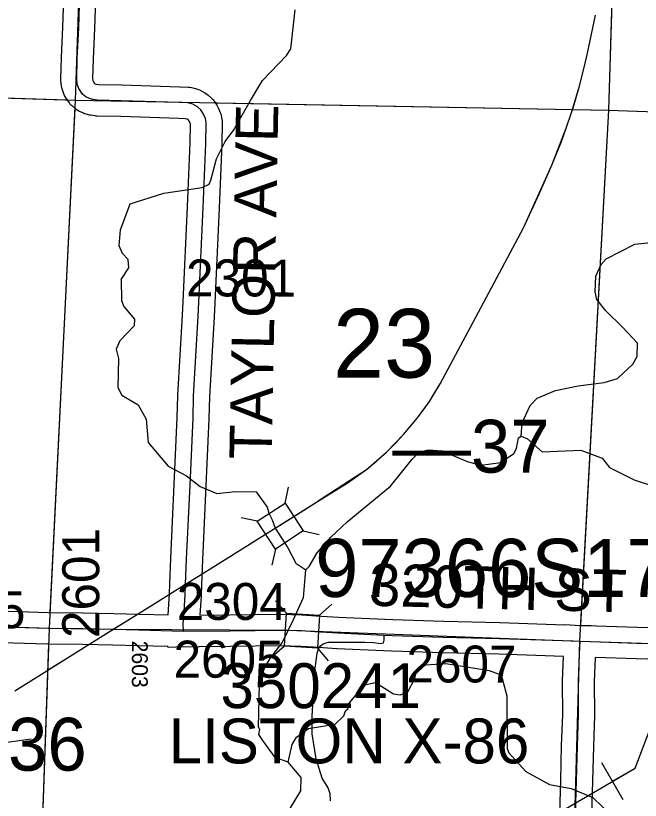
# Model space of a CAD drawing. Extents: x -157.2 to -99.3, y 12.2 to 46.2.
# Drawn here: x -113.327 to -112.145, y 17.717 to 19.202 of the extents above; entities that cross this region are included whole.
import ezdxf

# ---------------------------------------------------------------- set-up
doc = ezdxf.new("R2010")
doc.units = 0
for name, color, linetype in [('tdCoHydroRiver', 7, 'Continuous'), ('tdCoPipe', 7, 'Continuous'), ('tdCoPriCL', 7, 'Continuous'), ('tdCoPriNonDiv', 7, 'Continuous'), ('tdCoPriNonDivCL', 7, 'Continuous'), ('tdCoSecRdNmbr', 7, 'Continuous'), ('tdCoSecRdTxt', 7, 'Continuous'), ('tdCoSecRteBand', 7, 'Continuous'), ('tdCoSecRteCL', 7, 'Continuous'), ('tdCoSectLine', 7, 'Continuous'), ('tdCoSectLinePart', 7, 'Continuous'), ('tdCoSectNmbr', 7, 'Continuous'), ('tdCoStrucNonDivPri', 7, 'Continuous'), ('tdCoStrucPriMaintName', 7, 'Continuous'), ('tdCoStrucSec', 7, 'Continuous'), ('tdCoStrucSecCoName', 7, 'Continuous'), ('tdCoStrucSecFHWANum', 7, 'Continuous'), ('tdCoSurfGravel', 7, 'Continuous'), ('tdCoSurfLNO', 7, 'Continuous'), ('tdStHwyPriRefPost1', 7, 'Continuous')]:
    doc.layers.add(name, color=color, linetype=linetype)

msp = doc.modelspace()

# ---------------------------------------------------------------- linework, layer by layer
at = {"layer": 'tdCoHydroRiver'}
for points in [[(-113.1106, 18.8455), (-113.047, 18.8659), (-112.9741, 18.8767), (-112.9613, 18.8827), (-112.958, 18.8905), (-112.9474, 18.9312), (-112.9308, 18.9639), (-112.9145, 18.9856), (-112.8831, 19.0416), (-112.86, 19.0789), (-112.8146, 19.1267), (-112.8064, 19.1391), (-112.7982, 19.213)], [(-112.2306, 18.6789), (-112.2298, 18.7089), (-112.2198, 18.7309), (-112.2101, 18.7418), (-112.1559, 18.7692), (-112.0312, 18.7827), (-111.9915, 18.7962), (-111.9703, 18.8225), (-111.9634, 18.846), (-111.9637, 18.8933), (-111.9727, 18.9125), (-111.9797, 18.9474), (-111.9747, 18.9567), (-111.9712, 18.9708)], [(-113.1279, 18.7027), (-113.1132, 18.7246), (-113.1144, 18.7405), (-113.1252, 18.752), (-113.1312, 18.7664), (-113.129, 18.7966), (-113.1106, 18.8455)], [(-113.1279, 18.7027), (-113.1271, 18.6629), (-113.1226, 18.6516), (-113.1026, 18.6273), (-113.1029, 18.6146), (-113.1303, 18.5865), (-113.1369, 18.5707), (-113.1326, 18.5533), (-113.1341, 18.4981), (-113.1265, 18.4837), (-113.0954, 18.4655), (-113.0804, 18.4383), (-113.0768, 18.394), (-113.0385, 18.3489), (-113.0042, 18.3306), (-112.9779, 18.311), (-112.9467, 18.2976), (-112.9119, 18.3014), (-112.8724, 18.3004), (-112.8511, 18.2715), (-112.8482, 18.2603), (-112.8422, 18.2476), (-112.8363, 18.2316), (-112.812, 18.1947), (-112.797, 18.1659), (-112.7784, 18.1528)], [(-112.3711, 18.4059), (-112.3688, 18.4311), (-112.3538, 18.4639), (-112.3408, 18.4777), (-112.3057, 18.4926), (-112.2629, 18.501), (-112.2138, 18.5076), (-112.1884, 18.5149), (-112.1593, 18.5425), (-112.1511, 18.5567), (-112.1505, 18.5823), (-112.1783, 18.6118), (-112.2108, 18.6431), (-112.2277, 18.6644), (-112.2306, 18.6789)], [(-112.7784, 18.1528), (-112.7719, 18.159), (-112.757, 18.1854), (-112.731, 18.2147), (-112.7003, 18.2439), (-112.6181, 18.3113), (-112.592, 18.3437), (-112.5773, 18.3623), (-112.5628, 18.3761), (-112.5469, 18.3804), (-112.5201, 18.3782), (-112.4733, 18.358), (-112.4466, 18.351), (-112.4102, 18.3564), (-112.3845, 18.3731), (-112.3796, 18.3825), (-112.3759, 18.4029), (-112.3711, 18.4059)], [(-112.3711, 18.4059), (-112.3586, 18.4009), (-112.3308, 18.3765), (-112.2581, 18.3794), (-112.2175, 18.3641), (-112.2037, 18.3464), (-112.157, 18.3231), (-112.1147, 18.3094)], [(-112.8114, 17.7891), (-112.8364, 17.7977), (-112.8593, 17.8298), (-112.8669, 17.8411), (-112.865, 17.8505), (-112.8681, 17.8553), (-112.866, 17.9373), (-112.8557, 17.9686), (-112.8442, 17.9872), (-112.8229, 18.0151), (-112.8013, 18.0587), (-112.7829, 18.1009), (-112.7784, 18.1528)], [(-112.8114, 17.7891), (-112.8042, 17.8221), (-112.796, 17.8361), (-112.7734, 17.8529), (-112.7227, 17.861), (-112.7066, 17.8764), (-112.7032, 17.8858), (-112.6983, 17.8904), (-112.6997, 17.8967), (-112.6672, 17.9354), (-112.6466, 17.9396), (-112.6124, 17.9182), (-112.5998, 17.9163), (-112.5855, 17.9222), (-112.5722, 17.9471), (-112.5704, 17.9565), (-112.5655, 17.9627), (-112.5526, 17.9734), (-112.5131, 17.9756), (-112.4314, 17.9624), (-112.4126, 17.9557), (-112.4065, 17.9476), (-112.3979, 17.9142), (-112.3973, 17.8148), (-112.3943, 17.8068), (-112.3621, 17.7713), (-112.317, 17.7465), (-112.2761, 17.7391), (-112.2355, 17.7223), (-112.1801, 17.6688)], [(-112.9865, 17.5443), (-112.9838, 17.59), (-112.9667, 17.64), (-112.9456, 17.6616), (-112.9217, 17.672), (-112.8633, 17.6721), (-112.8284, 17.6807), (-112.8073, 17.7022), (-112.7875, 17.7349), (-112.7869, 17.7601), (-112.8114, 17.7891)]]:
    msp.add_lwpolyline(points, dxfattribs=at)
at = {"layer": 'tdCoPipe'}
for p, q in [((-113.2981, 17.8324), (-113.378, 17.8214)), ((-112.1778, 17.7179), (-112.2183, 17.7874))]:
    msp.add_line(p, q, dxfattribs=at)
for points in [[(-114.6584, 15.7971), (-114.1159, 16.2701), (-113.4195, 17.0392), (-112.1549, 17.7779), (-112.0563, 18.038), (-111.6215, 18.343), (-111.187, 18.5163)], [(-112.1981, 17.7527), (-112.1549, 17.7779), (-112.0659, 18.0127)]]:
    msp.add_lwpolyline(points, dxfattribs=at)
at = {"layer": 'tdCoPriCL'}
msp.add_lwpolyline([(-113.329, 17.9238), (-113.2735, 17.9588), (-113.262, 17.966), (-113.234, 17.9834), (-113.1667, 18.0256), (-113.1427, 18.0404), (-113.1088, 18.0614), (-113.0681, 18.087), (-113.0059, 18.1257), (-112.9761, 18.1442), (-112.8562, 18.2194), (-112.7561, 18.2826), (-112.7509, 18.286), (-112.7489, 18.2873), (-112.747, 18.2886), (-112.6632, 18.3432), (-112.6259, 18.3758), (-112.5934, 18.4091), (-112.5672, 18.4404), (-112.5445, 18.4717), (-112.5243, 18.505), (-112.4617, 18.6217), (-112.3662, 18.8004), (-112.313, 18.9191), (-112.2858, 18.9891), (-112.2747, 19.0207), (-112.274, 19.0232), (-112.2614, 19.0665), (-112.2518, 19.104), (-112.2454, 19.1311), (-112.2301, 19.2029)], dxfattribs=at)
at = {"layer": 'tdCoPriNonDiv'}
msp.add_lwpolyline([(-113.329, 17.9238), (-113.2735, 17.9588), (-113.234, 17.9834), (-113.1667, 18.0256), (-113.1088, 18.0614), (-113.0681, 18.087), (-113.0059, 18.1257), (-112.9761, 18.1442), (-112.8562, 18.2194), (-112.7561, 18.2826), (-112.7509, 18.286), (-112.6632, 18.3432), (-112.6259, 18.3758), (-112.5934, 18.4091), (-112.5672, 18.4404), (-112.5445, 18.4717), (-112.5243, 18.505), (-112.4617, 18.6217), (-112.3662, 18.8004), (-112.313, 18.9191), (-112.2858, 18.9891), (-112.2747, 19.0207), (-112.2614, 19.0665), (-112.2518, 19.104), (-112.2454, 19.1311), (-112.2301, 19.2029)], dxfattribs=at)
at = {"layer": 'tdCoPriNonDivCL'}
msp.add_lwpolyline([(-113.329, 17.9238), (-113.2735, 17.9588), (-113.262, 17.966), (-113.234, 17.9834), (-113.1667, 18.0256), (-113.1427, 18.0404), (-113.1088, 18.0614), (-113.0681, 18.087), (-113.0059, 18.1257), (-112.9761, 18.1442), (-112.9357, 18.1696), (-112.8562, 18.2194), (-112.8027, 18.2527), (-112.7561, 18.2826), (-112.6999, 18.3173), (-112.6632, 18.3432), (-112.6442, 18.359), (-112.6259, 18.3758), (-112.6074, 18.394), (-112.5934, 18.4091), (-112.5793, 18.4254), (-112.5672, 18.4404), (-112.5559, 18.4557), (-112.5445, 18.4717), (-112.5339, 18.4887), (-112.5243, 18.505), (-112.5088, 18.5336), (-112.4617, 18.6217), (-112.3966, 18.7435), (-112.3662, 18.8004), (-112.3359, 18.866), (-112.313, 18.9191), (-112.2947, 18.9639), (-112.2858, 18.9891), (-112.2747, 19.0207), (-112.2614, 19.0665), (-112.2518, 19.104), (-112.2454, 19.1311), (-112.2301, 19.2029)], dxfattribs=at)
msp.add_lwpolyline([(-113.329, 17.9238), (-113.2735, 17.9588), (-113.262, 17.966), (-113.234, 17.9834), (-113.1667, 18.0256), (-113.1427, 18.0404), (-113.1088, 18.0614), (-113.0681, 18.087), (-113.0059, 18.1257), (-112.9761, 18.1442), (-112.9357, 18.1696), (-112.8562, 18.2194), (-112.8027, 18.2527), (-112.7561, 18.2826), (-112.6999, 18.3173), (-112.6632, 18.3432), (-112.6442, 18.359), (-112.6259, 18.3758), (-112.6074, 18.394), (-112.5934, 18.4091), (-112.5793, 18.4254), (-112.5672, 18.4404), (-112.5559, 18.4557), (-112.5445, 18.4717), (-112.5339, 18.4887), (-112.5243, 18.505), (-112.5088, 18.5336), (-112.4617, 18.6217), (-112.3966, 18.7435), (-112.3662, 18.8004), (-112.3359, 18.866), (-112.313, 18.9191), (-112.2947, 18.9639), (-112.2858, 18.9891), (-112.2747, 19.0207), (-112.2614, 19.0665), (-112.2518, 19.104), (-112.2454, 19.1311), (-112.2301, 19.2029)], dxfattribs=at)
at = {"layer": 'tdCoSecRteBand'}
for points in [[(-113.039, 18.0679), (-113.0363, 18.1074), (-113.0355, 18.1268), (-113.0338, 18.1742), (-113.0338, 18.1743), (-113.0338, 18.1745), (-113.0271, 18.3147), (-113.0217, 18.4411), (-113.0207, 18.4825), (-113.0207, 18.483), (-113.0207, 18.4836), (-113.0118, 18.635), (-113.0103, 18.6611), (-113.0024, 18.84), (-112.9973, 18.9612), (-112.9966, 18.9971), (-112.9968, 18.998), (-112.9983, 19.0015), (-113, 19.0041), (-113.0008, 19.0048), (-113.003, 19.006), (-113.0065, 19.0069), (-113.0188, 19.0074), (-113.1284, 19.0109), (-113.1734, 19.0119), (-113.1752, 19.0119), (-113.177, 19.0122), (-113.1856, 19.0134), (-113.1877, 19.0137), (-113.1897, 19.0143), (-113.1957, 19.016), (-113.1981, 19.0167), (-113.2003, 19.0178), (-113.2075, 19.0213), (-113.2108, 19.0229), (-113.2137, 19.0253), (-113.2199, 19.0305), (-113.2232, 19.0333), (-113.2256, 19.0369), (-113.2328, 19.0478), (-113.2346, 19.0506), (-113.2358, 19.0538), (-113.2388, 19.0617), (-113.2401, 19.0652), (-113.2405, 19.0691), (-113.2415, 19.0784), (-113.2417, 19.0804), (-113.2417, 19.0823), (-113.2407, 19.1218), (-113.2407, 19.1221), (-113.2407, 19.1224), (-113.238, 19.1799), (-113.2338, 19.3103)], [(-113.1738, 19.3085), (-113.178, 19.1778), (-113.178, 19.1775), (-113.178, 19.1773), (-113.1807, 19.1199), (-113.1816, 19.0828), (-113.1813, 19.0791), (-113.1808, 19.078), (-113.178, 19.0736), (-113.1765, 19.0729), (-113.175, 19.0725), (-113.1703, 19.0718), (-113.1269, 19.0709), (-113.1268, 19.0709), (-113.1266, 19.0709), (-113.0167, 19.0674), (-113.0164, 19.0674), (-113.0162, 19.0674), (-113.0006, 19.0666), (-112.9977, 19.0665), (-112.9948, 19.0658), (-112.9849, 19.0633), (-112.9814, 19.0624), (-112.9782, 19.0607), (-112.9693, 19.0561), (-112.9659, 19.0542), (-112.963, 19.0516), (-112.9566, 19.0457), (-112.9539, 19.0432), (-112.9518, 19.0401), (-112.9467, 19.0322), (-112.9452, 19.03), (-112.9442, 19.0275), (-112.9405, 19.0189), (-112.9393, 19.0161), (-112.9387, 19.0132), (-112.9372, 19.006), (-112.9365, 19.0027), (-112.9366, 18.9994), (-112.9373, 18.9597), (-112.9373, 18.9593), (-112.9373, 18.959), (-112.9425, 18.8374), (-112.9425, 18.8374), (-112.9425, 18.8373), (-112.9504, 18.6583), (-112.9504, 18.6581), (-112.9504, 18.6579), (-112.9519, 18.6316), (-112.9519, 18.6315), (-112.9519, 18.6315), (-112.9607, 18.4806), (-112.9617, 18.4394), (-112.9617, 18.4391), (-112.9617, 18.4389), (-112.9672, 18.3121), (-112.9672, 18.312), (-112.9672, 18.312), (-112.9739, 18.1718), (-112.9756, 18.1246), (-112.9763, 18.1047), (-112.9763, 18.1042), (-112.9764, 18.1036), (-112.9789, 18.0674), (-112.9218, 18.0677), (-112.8265, 18.0689), (-112.8259, 18.0689), (-112.8254, 18.0689), (-112.7857, 18.0679), (-112.7851, 18.0679), (-112.7845, 18.0678), (-112.7593, 18.0662), (-112.7162, 18.0634), (-112.6287, 18.0594), (-112.6139, 18.0588), (-112.5173, 18.0558), (-112.4118, 18.0531), (-112.4117, 18.0531), (-112.4115, 18.0531), (-112.2881, 18.0489), (-112.2881, 18.0492), (-112.2583, 18.0479), (-112.2385, 18.0474), (-112.2384, 18.0474), (-112.2384, 18.0474), (-112.2285, 18.0471), (-112.2285, 18.047), (-112.1514, 18.0444), (-111.9986, 18.0402)], [(-113.4175, 18.077), (-113.2652, 18.0723), (-113.1999, 18.0719), (-113.1996, 18.0719), (-113.1994, 18.0719), (-113.1416, 18.0704), (-113.0936, 18.0692), (-113.039, 18.0679)], [(-112.2989, 17.6499), (-112.296, 17.7549), (-112.2943, 17.8205), (-112.2943, 17.8206), (-112.2943, 17.8207), (-112.2923, 17.8788), (-112.2925, 17.9416), (-112.2925, 17.9423), (-112.2925, 17.943), (-112.2906, 17.9889), (-112.4134, 17.9931), (-112.5189, 17.9958), (-112.5189, 17.9958), (-112.519, 17.9958), (-112.6159, 17.9988), (-112.6162, 17.9988), (-112.6164, 17.9988), (-112.6314, 17.9995), (-112.7192, 18.0035), (-112.7195, 18.0035), (-112.7198, 18.0035), (-112.7631, 18.0063), (-112.7878, 18.0079), (-112.8263, 18.0089), (-112.9212, 18.0077), (-112.9213, 18.0077), (-112.9214, 18.0077), (-112.9804, 18.0074), (-112.9804, 18.0065), (-113.0096, 18.0072), (-113.0387, 18.0062), (-113.0388, 18.0071), (-113.0396, 18.0071), (-113.0396, 18.0079), (-113.095, 18.0092), (-113.0951, 18.0092), (-113.0951, 18.0092), (-113.1431, 18.0104), (-113.2006, 18.0119), (-113.266, 18.0123), (-113.2664, 18.0123), (-113.2667, 18.0124), (-113.4194, 18.017)], [(-112.0004, 17.9802), (-112.1532, 17.9844), (-112.1533, 17.9844), (-112.1534, 17.9844), (-112.2306, 17.9871), (-112.2325, 17.9412), (-112.2323, 17.8785), (-112.2323, 17.8779), (-112.2323, 17.8773), (-112.2343, 17.8188), (-112.236, 17.7533), (-112.236, 17.7533), (-112.236, 17.7532), (-112.239, 17.6483)]]:
    msp.add_lwpolyline(points, dxfattribs=at)
at = {"layer": 'tdCoSecRteCL'}
for points in [[(-113.0097, 18.0372), (-113.0102, 18.0505), (-113.0093, 18.0638), (-113.0063, 18.1058), (-113.0056, 18.1257), (-113.0038, 18.1731), (-112.9971, 18.3134), (-112.9917, 18.4401), (-112.9907, 18.4818), (-112.9818, 18.6332), (-112.9804, 18.6596), (-112.9725, 18.8387), (-112.9673, 18.9602), (-112.9666, 18.9999), (-112.968, 19.0071), (-112.9717, 19.0157), (-112.9769, 19.0236), (-112.9833, 19.0295), (-112.9922, 19.0342), (-113.0021, 19.0367), (-113.0176, 19.0374), (-113.1276, 19.0409), (-113.1727, 19.0419), (-113.1813, 19.0431), (-113.1873, 19.0448), (-113.1944, 19.0483), (-113.2006, 19.0535), (-113.2077, 19.0643), (-113.2107, 19.0722), (-113.2117, 19.0816), (-113.2107, 19.121), (-113.208, 19.1787), (-113.2038, 19.3094)], [(-113.5099, 18.05), (-113.4185, 18.047), (-113.2658, 18.0423), (-113.2001, 18.0419), (-113.1424, 18.0404), (-113.0943, 18.0392), (-113.0097, 18.0372)], [(-113.0097, 18.0372), (-112.9215, 18.0377), (-112.8261, 18.0389), (-112.7864, 18.0379), (-112.7612, 18.0363), (-112.7179, 18.0335), (-112.63, 18.0295), (-112.615, 18.0288), (-112.5181, 18.0258), (-112.4126, 18.0231), (-112.2727, 18.0184), (-112.2594, 18.018)], [(-112.2879, 17.0141), (-112.2879, 17.0278), (-112.2867, 17.0663), (-112.286, 17.1464), (-112.2841, 17.2239), (-112.283, 17.2663), (-112.2818, 17.3015), (-112.2786, 17.3755), (-112.2754, 17.4724), (-112.2702, 17.5881), (-112.269, 17.649), (-112.266, 17.7541), (-112.2643, 17.8197), (-112.2623, 17.8784), (-112.2625, 17.9417), (-112.2604, 17.9937), (-112.2594, 18.018)], [(-112.2594, 18.018), (-112.2394, 18.0174), (-112.1523, 18.0144), (-111.9994, 18.0102), (-111.8337, 18.0043), (-111.5346, 17.9943), (-111.5045, 17.9935)]]:
    msp.add_lwpolyline(points, dxfattribs=at)
at = {"layer": 'tdCoSectLine'}
for points in [[(-113.2137, 19.0422), (-113.1802, 20.0412)], [(-112.2047, 19.0232), (-112.1749, 20.0244)], [(-114.2241, 19.0735), (-113.2137, 19.0422)], [(-113.2635, 18.0423), (-113.2137, 19.0422)], [(-113.2137, 19.0422), (-112.2047, 19.0232)], [(-112.2597, 18.018), (-112.2047, 19.0232)], [(-112.2047, 19.0232), (-111.2639, 18.9896), (-111.2136, 18.9878)], [(-114.2531, 18.0741), (-113.2635, 18.0423)], [(-113.2983, 17.0404), (-113.2635, 18.0423)], [(-113.2635, 18.0423), (-113.1427, 18.0404), (-112.8124, 18.0385), (-112.2597, 18.018)], [(-112.2883, 17.0141), (-112.2597, 18.018)], [(-112.2597, 18.018), (-111.2461, 17.9853)]]:
    msp.add_lwpolyline(points, dxfattribs=at)
at = {"layer": 'tdCoSectLinePart'}
for points in [[(-112.2047, 19.0232), (-112.1913, 19.4741)], [(-113.6913, 19.057), (-113.2294, 19.0427)], [(-113.262, 18.0723), (-113.2145, 19.026)], [(-112.9506, 19.0372), (-112.2047, 19.0232)], [(-112.2581, 18.048), (-112.2047, 19.0232)], [(-112.2047, 19.0232), (-111.3165, 18.9915)], [(-113.2972, 17.0706), (-113.2646, 18.0124)]]:
    msp.add_lwpolyline(points, dxfattribs=at)
at = {"layer": 'tdCoStrucNonDivPri'}
for p, q in [((-112.8176, 18.279), (-112.8112, 18.3096)), ((-112.8701, 18.2448), (-112.9007, 18.2512)), ((-112.7834, 18.2266), (-112.7528, 18.2201)), ((-112.8359, 18.1924), (-112.8423, 18.1617))]:
    msp.add_line(p, q, dxfattribs=at)
msp.add_lwpolyline([(-112.8701, 18.2448), (-112.8176, 18.279), (-112.7834, 18.2266), (-112.8359, 18.1924)], close=True, dxfattribs=at)
at = {"layer": 'tdCoStrucSec'}
for p, q in [((-112.8176, 18.279), (-112.8112, 18.3096)), ((-112.8701, 18.2448), (-112.9007, 18.2512)), ((-112.7834, 18.2266), (-112.7528, 18.2201)), ((-112.8359, 18.1924), (-112.8423, 18.1617)), ((-112.8147, 18.0711), (-112.8354, 18.0946)), ((-112.7523, 18.067), (-112.7288, 18.0877)), ((-112.8188, 18.0086), (-112.8423, 17.988)), ((-112.7563, 18.0046), (-112.7357, 17.981))]:
    msp.add_line(p, q, dxfattribs=at)
for points in [[(-112.8701, 18.2448), (-112.8176, 18.279), (-112.7834, 18.2266), (-112.8359, 18.1924)], [(-112.8147, 18.0711), (-112.7523, 18.067), (-112.7563, 18.0046), (-112.8188, 18.0086)]]:
    msp.add_lwpolyline(points, close=True, dxfattribs=at)
at = {"layer": 'tdCoSurfGravel'}
for points in [[(-113.1944, 19.0483), (-113.2006, 19.0535), (-113.2077, 19.0643), (-113.2107, 19.0722), (-113.2117, 19.0816), (-113.2107, 19.121), (-113.208, 19.1787), (-113.2038, 19.3094), (-113.2026, 19.3531), (-113.1966, 19.5213), (-113.1924, 19.6584), (-113.191, 19.7089), (-113.1858, 19.8502), (-113.1806, 19.9955), (-113.1798, 20.0412)], [(-113.0056, 18.1257), (-113.0038, 18.1731), (-112.9971, 18.3134), (-112.9917, 18.4401), (-112.9907, 18.4818), (-112.9818, 18.6332), (-112.9804, 18.6596), (-112.9725, 18.8387), (-112.9673, 18.9602), (-112.9666, 18.9999), (-112.968, 19.0071), (-112.9717, 19.0157), (-112.9769, 19.0236), (-112.9833, 19.0295), (-112.9922, 19.0342), (-113.0021, 19.0367), (-113.0176, 19.0374), (-113.1276, 19.0409), (-113.1727, 19.0419), (-113.1813, 19.0431), (-113.1873, 19.0448), (-113.1944, 19.0483)], [(-113.0097, 18.0372), (-113.0102, 18.0505), (-113.0093, 18.0638), (-113.0063, 18.1058), (-113.0056, 18.1257)], [(-113.5099, 18.05), (-113.4185, 18.047), (-113.2658, 18.0423), (-113.2001, 18.0419), (-113.1424, 18.0404)], [(-113.1424, 18.0404), (-113.1424, 18.0404), (-113.0943, 18.0392), (-113.0097, 18.0372), (-112.9215, 18.0377), (-112.8261, 18.0389), (-112.7864, 18.0379), (-112.7612, 18.0363)], [(-112.7612, 18.0363), (-112.7179, 18.0335), (-112.63, 18.0295), (-112.615, 18.0288), (-112.5181, 18.0258), (-112.4126, 18.0231), (-112.2727, 18.0184), (-112.2594, 18.018)], [(-112.2841, 17.2239), (-112.283, 17.2663), (-112.2818, 17.3015), (-112.2786, 17.3755), (-112.2754, 17.4724), (-112.2702, 17.5881), (-112.269, 17.649), (-112.266, 17.7541), (-112.2643, 17.8197), (-112.2623, 17.8784), (-112.2625, 17.9417), (-112.2604, 17.9937), (-112.2594, 18.018)], [(-112.2594, 18.018), (-112.2394, 18.0174), (-112.1523, 18.0144), (-111.9994, 18.0102), (-111.8337, 18.0043), (-111.5346, 17.9943), (-111.5045, 17.9935)]]:
    msp.add_lwpolyline(points, dxfattribs=at)
at = {"layer": 'tdCoSurfLNO'}
msp.add_lwpolyline([(-112.7314, 17.7159), (-112.732, 17.7288), (-112.7361, 17.7401), (-112.7472, 17.7586), (-112.7584, 17.7955), (-112.7665, 17.8423), (-112.7661, 17.8762), (-112.7615, 17.9621), (-112.757, 17.9954), (-112.7541, 18.0035), (-112.7508, 18.0089), (-112.7452, 18.013), (-112.7362, 18.0158), (-112.6981, 18.0159), (-112.6666, 18.0163), (-112.6502, 18.0156), (-112.6364, 18.0138), (-112.6314, 18.0147), (-112.6302, 18.0199), (-112.63, 18.0295)], dxfattribs=at)

# ---------------------------------------------------------------- texts
at = {"layer": 'tdCoSecRdNmbr'}
for s, height, rotation, p in [('2301', 0.07, 359.9142, (-113.0049, 18.6706)), ('2601', 0.07, 89.9139, (-113.1692, 18.0239)), ('2304', 0.07, 359.9142, (-113.0225, 18.0583)), ('2705', 0.07, 359.9138, (-113.5171, 18.0426)), ('2603', 0.03, 269.9141, (-113.1072, 18.019)), ('2605', 0.07, 359.9142, (-113.0286, 17.949)), ('2607', 0.07, 359.9145, (-112.5879, 17.9399))]:
    msp.add_text(s, height=height, rotation=rotation, dxfattribs=at).set_placement(p)
at = {"layer": 'tdCoSecRdTxt'}
for s, rotation, p in [('TAYLOR AVE', 88.9082, (-112.843, 18.3617)), ('320TH ST', 358.5308, (-112.6596, 18.0851))]:
    msp.add_text(s, height=0.08, rotation=rotation, dxfattribs=at).set_placement(p)
at = {"layer": 'tdCoSectNmbr'}
msp.add_text('23', height=0.13, rotation=359.9143, dxfattribs=at).set_placement((-112.7269, 18.517))
at = {"layer": 'tdCoStrucPriMaintName'}
msp.add_text('97366S175', height=0.11, dxfattribs=at).set_placement((-112.7606, 18.1016))
at = {"layer": 'tdCoStrucSecCoName'}
msp.add_text('LISTON X-86', height=0.085, dxfattribs=at).set_placement((-113.0376, 17.7866))
at = {"layer": 'tdCoStrucSecFHWANum'}
msp.add_text('350241', height=0.085, dxfattribs=at).set_placement((-112.9397, 17.8912))
at = {"layer": 'tdStHwyPriRefPost1'}
for s, p in [('‒‒37', (-112.6145, 18.337)), ('‒‒36', (-113.4903, 17.7729))]:
    msp.add_text(s, height=0.1, dxfattribs=at).set_placement(p)

doc.saveas('drawing.dxf')
